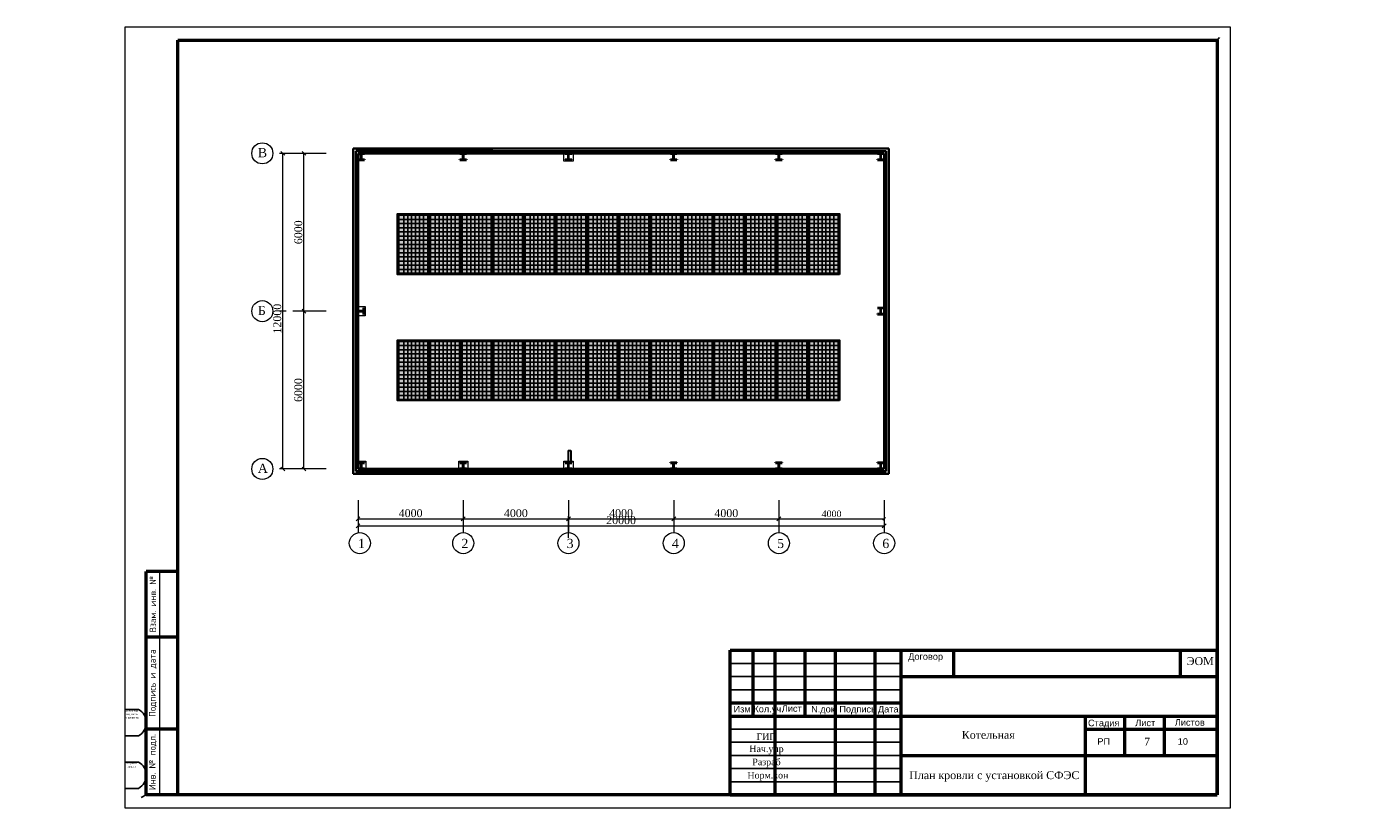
# Model space of a CAD drawing. Header units: millimetres. Extents: x 196 to 2027204, y -221452 to 153872.
# Tile 377 of 381: x 1283656 to 1334825, y -221320 to -191620. Entities that reach past the tile are written whole.
import ezdxf

# ---------------------------------------------------------------- set-up
doc = ezdxf.new("R2010")
doc.units = ezdxf.units.MM
doc.linetypes.add('CENTERX2', pattern=[20.32, 12.7, -2.54, 2.54, -2.54])
doc.layers.get('Defpoints').update_dxf_attribs({"lineweight": 18})
for name, color, linetype in [('(007) Здания', 7, 'Continuous'), ('_SHTAMP', 7, 'Continuous'), ('line', 7, 'Continuous'), ('Text', 7, 'Continuous'), ('гп', 7, 'Continuous')]:
    doc.layers.add(name, color=color, linetype=linetype)
for name, color, linetype, lineweight in [('.', 7, 'Continuous', 15), ('0_Текст', 175, 'Continuous', 20), ('text1', 7, 'Continuous', 15), ('Стена', 7, 'Continuous', 50), ('ТМ-размеры', 25, 'Continuous', 20), ('Эл.линии силового оборудования', 1, 'Continuous', 50), ('Эл.линия силовых сетей', 1, 'Continuous', 50), ('электрика', 1, 'Continuous', 140)]:
    doc.layers.add(name, color=color, linetype=linetype, lineweight=lineweight)
doc.layers.add('CS_UNPLOTTED', color=171, linetype='Continuous', plot=False)
doc.layers.add('OSI', color=7, linetype='CENTERX2', lineweight=9, true_color=0xb5b5b5)
doc.styles.add('ISO_1.0', font='isocpeur.ttf')
doc.styles.get("Standard").update_dxf_attribs({"font": 'arial.ttf'})
doc.styles.add('Times New Roman', font='times.ttf')
doc.dimstyles.new('Миржалол100', dxfattribs={"dimtxt": 300, "dimasz": 150, "dimexe": 100, "dimexo": 100, "dimgap": 63, "dimtad": 1, "dimdec": 0, "dimtxsty": 'Times New Roman', "dimblk": 'OBLIQUE', "dimcen": 100, "dimclrd": 256, "dimclre": 256, "dimclrt": 256, "dimadec": 0, "dimazin": 0, "dimtfac": 1, "dimtdec": 0, "dimtmove": 1, "dimatfit": 3, "dimfxl": 800, "dimlwd": 13, "dimlwe": 13, "dimarcsym": 0})
doc.dimstyles.new('Миржалол100  200', dxfattribs={"dimtxt": 250, "dimasz": 100, "dimexe": 100, "dimexo": 100, "dimgap": 63, "dimtad": 1, "dimdec": 0, "dimtxsty": 'Times New Roman', "dimblk": 'OBLIQUE', "dimcen": 100, "dimclrd": 256, "dimclre": 256, "dimclrt": 256, "dimadec": 0, "dimazin": 0, "dimtfac": 1, "dimtdec": 0, "dimtmove": 1, "dimatfit": 3, "dimfxl": 800, "dimfxlon": 1, "dimlwd": 13, "dimlwe": 13, "dimarcsym": 0})

# ---------------------------------------------------------------- blocks, each defined once
blk = doc.blocks.new('_Oblique')
at = {"color": 0, "linetype": 'ByBlock', "lineweight": -2}
blk.add_line((-0.5, -0.5), (0.5, 0.5), dxfattribs=at)
blk = doc.blocks.new('*D93')
at = {"layer": 'Defpoints', "color": 0, "lineweight": 50, "ltscale": 10, "transparency": 16777216}
for p in [(1296241, -209889), (1300241, -209889), (1300241, -210324)]:
    blk.add_point(p, dxfattribs=at)
at = {"layer": 'line', "linetype": 'Continuous', "lineweight": 13, "ltscale": 10, "transparency": 16777216}
for p, q in [((1296241, -209989), (1296241, -210424)), ((1300241, -209989), (1300241, -210424)), ((1296241, -210324), (1300241, -210324))]:
    blk.add_line(p, q, dxfattribs=at)
at = {"layer": 'line', "lineweight": 13, "ltscale": 10, "transparency": 16777216, "xscale": 150, "yscale": 150, "zscale": 150, "rotation": 180}
blk.add_blockref('_Oblique', (1296241, -210324), dxfattribs=at)
at = {"layer": 'line', "lineweight": 13, "ltscale": 10, "transparency": 16777216, "xscale": 150, "yscale": 150, "zscale": 150}
blk.add_blockref('_Oblique', (1300241, -210324), dxfattribs=at)
at = {"layer": 'line', "lineweight": 35, "ltscale": 10, "transparency": 16777216, "insert": (1298241, -210108), "char_height": 300, "attachment_point": 5, "style": 'Times New Roman'}
blk.add_mtext('4000', dxfattribs=at)
blk = doc.blocks.new('*D94')
at = {"layer": 'Defpoints', "color": 0, "lineweight": 50, "ltscale": 10, "transparency": 16777216}
for p in [(1300241, -209889), (1304241, -209889), (1304241, -210324)]:
    blk.add_point(p, dxfattribs=at)
at = {"layer": 'line', "linetype": 'Continuous', "lineweight": 13, "ltscale": 10, "transparency": 16777216}
for p, q in [((1300241, -209989), (1300241, -210424)), ((1304241, -209989), (1304241, -210424)), ((1300241, -210324), (1304241, -210324))]:
    blk.add_line(p, q, dxfattribs=at)
at = {"layer": 'line', "lineweight": 13, "ltscale": 10, "transparency": 16777216, "xscale": 150, "yscale": 150, "zscale": 150, "rotation": 180}
blk.add_blockref('_Oblique', (1300241, -210324), dxfattribs=at)
at = {"layer": 'line', "lineweight": 13, "ltscale": 10, "transparency": 16777216, "xscale": 150, "yscale": 150, "zscale": 150}
blk.add_blockref('_Oblique', (1304241, -210324), dxfattribs=at)
at = {"layer": 'line', "lineweight": 35, "ltscale": 10, "transparency": 16777216, "insert": (1302241, -210108), "char_height": 300, "attachment_point": 5, "style": 'Times New Roman'}
blk.add_mtext('4000', dxfattribs=at)
blk = doc.blocks.new('*D95')
at = {"layer": 'Defpoints', "color": 0, "lineweight": 50, "ltscale": 10, "transparency": 16777216}
for p in [(1308241, -209889), (1312241, -209889), (1312241, -210324)]:
    blk.add_point(p, dxfattribs=at)
at = {"layer": 'line', "linetype": 'Continuous', "lineweight": 13, "ltscale": 10, "transparency": 16777216}
for p, q in [((1308241, -209989), (1308241, -210424)), ((1312241, -209989), (1312241, -210424)), ((1308241, -210324), (1312241, -210324))]:
    blk.add_line(p, q, dxfattribs=at)
at = {"layer": 'line', "lineweight": 13, "ltscale": 10, "transparency": 16777216, "xscale": 150, "yscale": 150, "zscale": 150, "rotation": 180}
blk.add_blockref('_Oblique', (1308241, -210324), dxfattribs=at)
at = {"layer": 'line', "lineweight": 13, "ltscale": 10, "transparency": 16777216, "xscale": 150, "yscale": 150, "zscale": 150}
blk.add_blockref('_Oblique', (1312241, -210324), dxfattribs=at)
at = {"layer": 'line', "lineweight": 35, "ltscale": 10, "transparency": 16777216, "insert": (1310241, -210108), "char_height": 300, "attachment_point": 5, "style": 'Times New Roman'}
blk.add_mtext('4000', dxfattribs=at)
blk = doc.blocks.new('*D96')
at = {"layer": 'Defpoints', "color": 0, "lineweight": 50, "ltscale": 10, "transparency": 16777216}
for p in [(1316241, -209524), (1312241, -209889), (1316241, -210324)]:
    blk.add_point(p, dxfattribs=at)
at = {"layer": 'line', "lineweight": 13, "ltscale": 10, "transparency": 16777216}
for p, q in [((1316241, -209624), (1316241, -210424)), ((1312241, -209989), (1312241, -210424)), ((1312241, -210324), (1316241, -210324))]:
    blk.add_line(p, q, dxfattribs=at)
at = {"layer": 'line', "lineweight": 13, "ltscale": 10, "transparency": 16777216, "xscale": 100, "yscale": 100, "zscale": 100, "rotation": 180}
blk.add_blockref('_Oblique', (1312241, -210324), dxfattribs=at)
at = {"layer": 'line', "lineweight": 13, "ltscale": 10, "transparency": 16777216, "xscale": 100, "yscale": 100, "zscale": 100}
blk.add_blockref('_Oblique', (1316241, -210324), dxfattribs=at)
at = {"layer": 'line', "lineweight": 35, "ltscale": 10, "transparency": 16777216, "insert": (1314241, -210133), "char_height": 250, "attachment_point": 5, "style": 'Times New Roman'}
blk.add_mtext('4000', dxfattribs=at)
blk = doc.blocks.new('*D97')
at = {"layer": 'Defpoints', "color": 0, "lineweight": 50, "ltscale": 10, "transparency": 16777216}
for p in [(1296241, -209790), (1316241, -209790), (1316241, -210590)]:
    blk.add_point(p, dxfattribs=at)
at = {"layer": 'line', "linetype": 'Continuous', "lineweight": 13, "ltscale": 10, "transparency": 16777216}
for p, q in [((1296241, -209890), (1296241, -210690)), ((1316241, -209890), (1316241, -210690)), ((1296241, -210590), (1316241, -210590))]:
    blk.add_line(p, q, dxfattribs=at)
at = {"layer": 'line', "lineweight": 13, "ltscale": 10, "transparency": 16777216, "xscale": 150, "yscale": 150, "zscale": 150, "rotation": 180}
blk.add_blockref('_Oblique', (1296241, -210590), dxfattribs=at)
at = {"layer": 'line', "lineweight": 13, "ltscale": 10, "transparency": 16777216, "xscale": 150, "yscale": 150, "zscale": 150}
blk.add_blockref('_Oblique', (1316241, -210590), dxfattribs=at)
at = {"layer": 'line', "lineweight": 35, "ltscale": 10, "transparency": 16777216, "insert": (1306241, -210375), "char_height": 300, "attachment_point": 5, "style": 'Times New Roman'}
blk.add_mtext('20000', dxfattribs=at)
blk = doc.blocks.new('*D98')
at = {"layer": 'Defpoints', "color": 0, "lineweight": 50, "ltscale": 10, "transparency": 16777216}
for p in [(1293388, -196427), (1294908, -196427), (1295082, -208427)]:
    blk.add_point(p, dxfattribs=at)
at = {"layer": 'line', "linetype": 'Continuous', "lineweight": 13, "ltscale": 10, "transparency": 16777216}
for p, q in [((1294808, -196427), (1293288, -196427)), ((1293388, -208427), (1293388, -196427)), ((1294982, -208427), (1293288, -208427))]:
    blk.add_line(p, q, dxfattribs=at)
at = {"layer": 'line', "lineweight": 13, "ltscale": 10, "transparency": 16777216, "xscale": 150, "yscale": 150, "zscale": 150}
for p, rotation in [((1293388, -196427), 90), ((1293388, -208427), 270)]:
    blk.add_blockref('_Oblique', p, dxfattribs=dict(at, rotation=rotation))
at = {"layer": 'line', "lineweight": 35, "ltscale": 10, "transparency": 16777216, "insert": (1293173, -202712), "char_height": 300, "attachment_point": 5, "rotation": 90, "style": 'Times New Roman'}
blk.add_mtext('12000', dxfattribs=at)
blk = doc.blocks.new('*D99')
at = {"layer": 'Defpoints', "color": 0, "lineweight": 50, "ltscale": 10, "transparency": 16777216}
for p in [(1294188, -202427), (1294988, -202427), (1294988, -208427)]:
    blk.add_point(p, dxfattribs=at)
at = {"layer": 'line', "linetype": 'Continuous', "lineweight": 13, "ltscale": 10, "transparency": 16777216}
for p, q in [((1294888, -202427), (1294088, -202427)), ((1294188, -208427), (1294188, -202427)), ((1294888, -208427), (1294088, -208427))]:
    blk.add_line(p, q, dxfattribs=at)
at = {"layer": 'line', "lineweight": 13, "ltscale": 10, "transparency": 16777216, "xscale": 150, "yscale": 150, "zscale": 150}
for p, rotation in [((1294188, -202427), 90), ((1294188, -208427), 270)]:
    blk.add_blockref('_Oblique', p, dxfattribs=dict(at, rotation=rotation))
at = {"layer": 'line', "lineweight": 60, "ltscale": 10, "transparency": 16777216, "insert": (1293973, -205427), "char_height": 300, "attachment_point": 5, "rotation": 90, "style": 'Times New Roman'}
blk.add_mtext('6000', dxfattribs=at)
blk = doc.blocks.new('*D100')
at = {"layer": 'Defpoints', "color": 0, "lineweight": 50, "ltscale": 10, "transparency": 16777216}
for p in [(1294188, -196427), (1294736, -196427), (1295008, -202427)]:
    blk.add_point(p, dxfattribs=at)
at = {"layer": 'line', "linetype": 'Continuous', "lineweight": 13, "ltscale": 10, "transparency": 16777216}
for p, q in [((1294636, -196427), (1294088, -196427)), ((1294188, -202427), (1294188, -196427)), ((1294908, -202427), (1294088, -202427))]:
    blk.add_line(p, q, dxfattribs=at)
at = {"layer": 'line', "lineweight": 13, "ltscale": 10, "transparency": 16777216, "xscale": 150, "yscale": 150, "zscale": 150}
for p, rotation in [((1294188, -196427), 90), ((1294188, -202427), 270)]:
    blk.add_blockref('_Oblique', p, dxfattribs=dict(at, rotation=rotation))
at = {"layer": 'line', "lineweight": 60, "ltscale": 10, "transparency": 16777216, "insert": (1293973, -199427), "char_height": 300, "attachment_point": 5, "rotation": 90, "style": 'Times New Roman'}
blk.add_mtext('6000', dxfattribs=at)
blk = doc.blocks.new('*D101')
at = {"layer": 'Defpoints', "color": 0, "lineweight": 50, "ltscale": 10, "transparency": 16777216}
for p in [(1308241, -210120), (1308241, -210324), (1304241, -211141)]:
    blk.add_point(p, dxfattribs=at)
at = {"layer": 'line', "linetype": 'Continuous', "lineweight": 13, "ltscale": 10, "transparency": 16777216}
for p, q in [((1304241, -211041), (1304241, -210224)), ((1308241, -210220), (1308241, -210424)), ((1304241, -210324), (1308241, -210324))]:
    blk.add_line(p, q, dxfattribs=at)
at = {"layer": 'line', "lineweight": 13, "ltscale": 10, "transparency": 16777216, "xscale": 150, "yscale": 150, "zscale": 150, "rotation": 180}
blk.add_blockref('_Oblique', (1304241, -210324), dxfattribs=at)
at = {"layer": 'line', "lineweight": 13, "ltscale": 10, "transparency": 16777216, "xscale": 150, "yscale": 150, "zscale": 150}
blk.add_blockref('_Oblique', (1308241, -210324), dxfattribs=at)
at = {"layer": 'line', "lineweight": 60, "ltscale": 10, "transparency": 16777216, "insert": (1306241, -210108), "char_height": 300, "attachment_point": 5, "style": 'Times New Roman'}
blk.add_mtext('4000', dxfattribs=at)
blk = doc.blocks.new('*U21')
at = {"lineweight": 9}
for p, q in [((-20, -5), (-20, 292)), ((-20, 292), (400, 292)), ((400, 292), (400, -5)), ((400, -5), (-20, -5))]:
    blk.add_line(p, q, dxfattribs=at)
at = {"lineweight": 50}
for p, q in [((0, 0), (0, 287)), ((0, 287), (395, 287)), ((395, 287), (395, 0)), ((0, 85), (-12, 85)), ((-12, 0), (-12, 85)), ((0, 60), (-12, 60)), ((0, 25), (-12, 25)), ((0, 0), (-12, 0)), ((395, 0), (0, 0))]:
    blk.add_line(p, q, dxfattribs=at)
at = {"lineweight": 20}
blk.add_line((-7, 85), (-7, 0), dxfattribs=at)
at = {"layer": 'CS_UNPLOTTED'}
for p, q in [((396, 288), (395, 287)), ((-20, 32.5), (-15, 32.5)), ((-20, 22.5), (-15, 22.5)), ((-20, 12.5), (-15, 12.5)), ((-20, 2.5), (-15, 2.5)), ((-12, 0), (-14, -1))]:
    blk.add_line(p, q, dxfattribs=at)
for centre in [(-17.66, 27.5), (-17.66, 7.5)]:
    blk.add_arc(centre, 5.67, 298.0574, 61.9426, dxfattribs=at)
at = {"layer": '0_Текст', "char_height": 2.5, "attachment_point": 5, "rotation": 90, "style": 'ISO_1.0'}
for s, insert, width in [('Взам. инв. №', (-9.5, 72.5), 25), ('Подпись и дата', (-9.5, 42.5), 35), ('Инв. № подл.', (-9.5, 12.5), 25)]:
    blk.add_mtext(s, dxfattribs=dict(at, insert=insert, width=width))
at = {"layer": 'CS_UNPLOTTED', "char_height": 0.8, "width": 5, "attachment_point": 2, "style": 'ISO_1.0'}
for s, insert in [('Основная надпись \\Pи штампы', (-17.5, 32.5)), ('Формат листа', (-17.5, 12.5))]:
    blk.add_mtext(s, dxfattribs=dict(at, insert=insert))
blk = doc.blocks.new('A$C405C2AB5')
at = {"layer": 'line', "color": 7}
for p, q in [((0, 5500), (6500, 5500)), ((0, 5000), (6500, 5000)), ((0, 4500), (6500, 4500)), ((0, 3000), (6500, 3000)), ((0, 2500), (6500, 2500)), ((0, 2000), (6500, 2000)), ((0, 1500), (6500, 1500)), ((0, 1000), (6500, 1000))]:
    blk.add_line(p, q, dxfattribs=at)
at = {"layer": 'Стена'}
for p, q in [((0, 500), (0, 6000)), ((0, 6000), (18500, 6000)), ((1700, 500), (1700, 6000)), ((4000, 500), (4000, 6000)), ((5500, 500), (5500, 6000)), ((6500, 500), (6500, 6000)), ((8500, 5000), (8500, 6000)), ((18500, 500), (18500, 6000)), ((0, 4000), (6500, 4000)), ((0, 3500), (6500, 3500)), ((13500, 3000), (18500, 3000)), ((0, 500), (18500, 500))]:
    blk.add_line(p, q, dxfattribs=at)
for points in [[(850, 6000), (850, 3500)], [(2850, 3500), (2850, 6000)], [(17096, 6000), (17096, 5000)], [(6500, 5000), (18500, 5000)], [(6500, 3500), (18500, 3500)], [(13500, 500), (13500, 3500)], [(15000, 2000), (15000, 3500)], [(16500, 2000), (16500, 3500)], [(6500, 2000), (18500, 2000)]]:
    blk.add_lwpolyline(points, dxfattribs=at)
at = {"layer": '_SHTAMP', "char_height": 250, "width": 2642.78, "attachment_point": 5, "style": 'Times New Roman'}
for s, insert in [('ГИП', (1375, 2712)), ('Нач.упр', (1375, 2212)), ('Разраб', (1375, 1712)), ('Норм.кон', (1428, 1210))]:
    blk.add_mtext(s, dxfattribs=dict(at, insert=insert))
at = {"layer": 'Text', "color": 7, "lineweight": 50, "ltscale": 10, "insert": (17346, 5738), "char_height": 300, "width": 766.68, "attachment_point": 1, "style": 'Times New Roman'}
blk.add_mtext('ЭОМ', dxfattribs=at)
at = {"layer": 'Text', "color": 7, "insert": (9805, 2934), "char_height": 300, "width": 6069.06, "attachment_point": 2, "line_spacing_factor": 0.8, "style": 'Times New Roman'}
blk.add_mtext('Котельная', dxfattribs=at)
at = {"layer": 'text1'}
for s, p in [('Договор', (6760, 5637)), ('Изм.', (120, 3637)), ('Кол.уч.', (878, 3641)), ('Лист', (1955, 3660)), ('N.док', (3070, 3636)), ('Подпись', (4143, 3636)), ('Дата', (5610, 3636)), ('Стадия', (13596, 3112)), ('Лист', (15392, 3116)), ('Листов', (16896, 3132)), ('РП', (13950, 2408)), ('10', (17007, 2408))]:
    blk.add_text(s, height=250, dxfattribs=at).set_placement(p)
blk = doc.blocks.new('hfg')
at = {"layer": '.'}
h = blk.add_hatch(color=140, dxfattribs=at)
h.dxf.hatch_style = 1
h.set_gradient(color1=(55, 186, 251), color2=(255, 255, 245), rotation=90, tint=1)
h.paths.add_polyline_path([(3674548, -542148), (3675648, -542148), (3675648, -544348), (3674548, -544348)])
at = {"layer": 'line', "color": 5, "lineweight": 25}
for p, q in [((3674548, -542288), (3675648, -542288)), ((3674717, -544348), (3674717, -542148)), ((3674867, -544348), (3674867, -542148)), ((3675017, -544348), (3675017, -542148)), ((3675167, -544348), (3675167, -542148)), ((3675317, -544348), (3675317, -542148)), ((3675467, -544348), (3675467, -542148)), ((3674548, -542446), (3675648, -542446)), ((3674548, -542605), (3675648, -542605)), ((3674548, -542763), (3675648, -542763)), ((3674548, -542922), (3675648, -542922)), ((3674548, -543080), (3675648, -543080)), ((3674548, -543239), (3675648, -543239)), ((3674548, -543397), (3675648, -543397)), ((3674548, -543556), (3675648, -543556)), ((3674548, -543714), (3675648, -543714)), ((3674548, -543873), (3675648, -543873)), ((3674548, -544031), (3675648, -544031)), ((3674548, -544190), (3675648, -544190))]:
    blk.add_line(p, q, dxfattribs=at)
at = {"layer": 'line', "lineweight": 30}
blk.add_lwpolyline([(3674498, -542098), (3675698, -542098), (3675698, -544398), (3674498, -544398)], close=True, dxfattribs=at)
at = {"layer": 'line', "lineweight": 25}
blk.add_lwpolyline([(3674548, -542148), (3675648, -542148), (3675648, -544348), (3674548, -544348)], close=True, dxfattribs=at)

msp = doc.modelspace()

# ---------------------------------------------------------------- linework, layer by layer
at = {"color": 0, "linetype": 'Continuous', "lineweight": 0, "ltscale": 0.01, "elevation": -0.2}
msp.add_lwpolyline([(1304065.8, -196426.6), (1304415.8, -196426.6), (1304419.8, -196724.6), (1304069.8, -196724.6), (1304065.8, -196426.6)], dxfattribs=at)
at = {"layer": 'line', "color": 0, "lineweight": 35, "ltscale": 10}
for p, q in [((1301360.4, -196246.6, -0.2), (1296060.8, -196246.6, -0.2)), ((1301360.4, -196326.6, -0.2), (1296160.8, -196326.6, -0.2)), ((1301360.4, -196346.6, -0.2), (1296160.8, -196346.6, -0.2)), ((1301360.4, -196346.6, -0.2), (1296160.8, -196346.6, -0.2)), ((1296240.9, -196426.6, -0.2), (1301360.4, -196426.6, -0.2)), ((1299343.1, -196346.6, -0.2), (1316320.9, -196346.6, -0.2)), ((1300240.8, -196246.8, -0.2), (1316420.9, -196246.8, -0.2)), ((1316240.9, -196426.6, -0.2), (1300365.3, -196426.6, -0.2)), ((1302360.3, -196346.8, -0.2), (1316320.9, -196346.8, -0.2))]:
    msp.add_line(p, q, dxfattribs=at)
at = {"layer": 'line', "color": 0, "lineweight": 13, "ltscale": 10}
msp.add_line((1296239.9, -197146.6, -0.2), (1296239.9, -196436.5, -0.2), dxfattribs=at)
at = {"layer": 'line', "color": 0, "lineweight": 40, "ltscale": 10}
for p, q in [((1296240.8, -196426.6, -0.2), (1296489.8, -196426.6, -0.2)), ((1296240.8, -196438.6, -0.2), (1296240.8, -196426.6, -0.2)), ((1296240.8, -196438.6, -0.2), (1296361.3, -196438.6, -0.2)), ((1296361.3, -196660.6, -0.2), (1296361.3, -196438.6, -0.2)), ((1296369.3, -196438.6, -0.2), (1296489.8, -196438.6, -0.2)), ((1296369.3, -196660.6, -0.2), (1296369.3, -196438.6, -0.2)), ((1296489.8, -196438.6, -0.2), (1296489.8, -196426.6, -0.2)), ((1300116.3, -196426.6, -0.2), (1300365.3, -196426.6, -0.2)), ((1300116.3, -196438.6, -0.2), (1300116.3, -196426.6, -0.2)), ((1300116.3, -196438.6, -0.2), (1300236.8, -196438.6, -0.2)), ((1300236.8, -196660.6, -0.2), (1300236.8, -196438.6, -0.2)), ((1300244.8, -196438.6, -0.2), (1300365.3, -196438.6, -0.2)), ((1300244.8, -196660.6, -0.2), (1300244.8, -196438.6, -0.2)), ((1300365.3, -196438.6, -0.2), (1300365.3, -196426.6, -0.2)), ((1304116.3, -196426.6, -0.2), (1304365.3, -196426.6, -0.2)), ((1304116.3, -196438.6, -0.2), (1304116.3, -196426.6, -0.2)), ((1304116.3, -196438.6, -0.2), (1304236.8, -196438.6, -0.2)), ((1304236.8, -196660.6, -0.2), (1304236.8, -196438.6, -0.2)), ((1304244.8, -196438.6, -0.2), (1304365.3, -196438.6, -0.2)), ((1304244.8, -196660.6, -0.2), (1304244.8, -196438.6, -0.2)), ((1304365.3, -196438.6, -0.2), (1304365.3, -196426.6, -0.2)), ((1308116.5, -196426.6, -0.2), (1308365.5, -196426.6, -0.2)), ((1308116.5, -196438.6, -0.2), (1308116.5, -196426.6, -0.2)), ((1308116.5, -196438.6, -0.2), (1308237, -196438.6, -0.2)), ((1308237, -196660.6, -0.2), (1308237, -196438.6, -0.2)), ((1308245, -196438.6, -0.2), (1308365.5, -196438.6, -0.2)), ((1308245, -196660.6, -0.2), (1308245, -196438.6, -0.2)), ((1308365.5, -196438.6, -0.2), (1308365.5, -196426.6, -0.2)), ((1312116.5, -196426.6, -0.2), (1312365.5, -196426.6, -0.2)), ((1312116.5, -196438.6, -0.2), (1312116.5, -196426.6, -0.2)), ((1312116.5, -196438.6, -0.2), (1312237, -196438.6, -0.2)), ((1312237, -196660.6, -0.2), (1312237, -196438.6, -0.2)), ((1312245, -196438.6, -0.2), (1312365.5, -196438.6, -0.2)), ((1312245, -196660.6, -0.2), (1312245, -196438.6, -0.2)), ((1312365.5, -196438.6, -0.2), (1312365.5, -196426.6, -0.2)), ((1315991.9, -196426.6, -0.2), (1316240.9, -196426.6, -0.2)), ((1315991.9, -196438.6, -0.2), (1315991.9, -196426.6, -0.2)), ((1315991.9, -196438.6, -0.2), (1316112.4, -196438.6, -0.2)), ((1316112.4, -196660.6, -0.2), (1316112.4, -196438.6, -0.2)), ((1316120.4, -196438.6, -0.2), (1316240.9, -196438.6, -0.2)), ((1316120.4, -196660.6, -0.2), (1316120.4, -196438.6, -0.2)), ((1316240.9, -196438.6, -0.2), (1316240.9, -196426.6, -0.2)), ((1296240.8, -196660.6, -0.2), (1296361.3, -196660.6, -0.2)), ((1296240.8, -196672.6, -0.2), (1296240.8, -196660.6, -0.2)), ((1296240.8, -196672.6, -0.2), (1296489.8, -196672.6, -0.2)), ((1296369.3, -196660.6, -0.2), (1296489.8, -196660.6, -0.2)), ((1296489.8, -196660.6, -0.2), (1296489.8, -196672.6, -0.2)), ((1300116.3, -196660.6, -0.2), (1300236.8, -196660.6, -0.2)), ((1300116.3, -196672.6, -0.2), (1300116.3, -196660.6, -0.2)), ((1300116.3, -196672.6, -0.2), (1300365.3, -196672.6, -0.2)), ((1300244.8, -196660.6, -0.2), (1300365.3, -196660.6, -0.2)), ((1300365.3, -196660.6, -0.2), (1300365.3, -196672.6, -0.2)), ((1304116.3, -196660.6, -0.2), (1304236.8, -196660.6, -0.2)), ((1304116.3, -196672.6, -0.2), (1304116.3, -196660.6, -0.2)), ((1304116.3, -196672.6, -0.2), (1304365.3, -196672.6, -0.2)), ((1304244.8, -196660.6, -0.2), (1304365.3, -196660.6, -0.2)), ((1304365.3, -196660.6, -0.2), (1304365.3, -196672.6, -0.2)), ((1308116.5, -196660.6, -0.2), (1308237, -196660.6, -0.2)), ((1308116.5, -196672.6, -0.2), (1308116.5, -196660.6, -0.2)), ((1308116.5, -196672.6, -0.2), (1308365.5, -196672.6, -0.2)), ((1308245, -196660.6, -0.2), (1308365.5, -196660.6, -0.2)), ((1308365.5, -196660.6, -0.2), (1308365.5, -196672.6, -0.2)), ((1312116.5, -196660.6, -0.2), (1312237, -196660.6, -0.2)), ((1312116.5, -196672.6, -0.2), (1312116.5, -196660.6, -0.2)), ((1312116.5, -196672.6, -0.2), (1312365.5, -196672.6, -0.2)), ((1312245, -196660.6, -0.2), (1312365.5, -196660.6, -0.2)), ((1312365.5, -196660.6, -0.2), (1312365.5, -196672.6, -0.2)), ((1315991.9, -196660.6, -0.2), (1316112.4, -196660.6, -0.2)), ((1315991.9, -196672.6, -0.2), (1315991.9, -196660.6, -0.2)), ((1315991.9, -196672.6, -0.2), (1316240.9, -196672.6, -0.2)), ((1316120.4, -196660.6, -0.2), (1316240.9, -196660.6, -0.2)), ((1316240.9, -196660.6, -0.2), (1316240.9, -196672.6, -0.2)), ((1296240.7, -202306.1, -0.2), (1296228.7, -202306.1, -0.2)), ((1296240.7, -202426.6, -0.2), (1296240.7, -202306.1, -0.2)), ((1296462.7, -202426.6, -0.2), (1296240.7, -202426.6, -0.2)), ((1296462.7, -202434.6, -0.2), (1296240.7, -202434.6, -0.2)), ((1296462.7, -202426.6, -0.2), (1296462.7, -202306.1, -0.2)), ((1296462.7, -202306.1, -0.2), (1296474.7, -202306.1, -0.2)), ((1315991, -202294, -0.2), (1316240, -202294, -0.2)), ((1315991, -202306, -0.2), (1315991, -202294, -0.2)), ((1315991, -202306, -0.2), (1316111.5, -202306, -0.2)), ((1316119.5, -202306, -0.2), (1316240, -202306, -0.2)), ((1316240, -202306, -0.2), (1316240, -202294, -0.2))]:
    msp.add_line(p, q, dxfattribs=at)
at = {"layer": 'OSI', "color": 0, "ltscale": 100}
for p, q in [((1295028.8, -196426.6, -0.2), (1293004.6, -196426.6, -0.2)), ((1295028.8, -202426.6, -0.2), (1293004.6, -202426.6, -0.2))]:
    msp.add_line(p, q, dxfattribs=at)
at = {"layer": 'OSI', "color": 0, "linetype": 'ByBlock', "ltscale": 50}
for centre in [(1292604.6, -196426.6, -0.2), (1296310.8, -211246.8, -0.2), (1300240.8, -211246.8, -0.2), (1304240.8, -211246.8, -0.2), (1308241, -211246.8, -0.2), (1312241, -211246.8, -0.2), (1316240.9, -211246.8, -0.2)]:
    msp.add_circle(centre, 400, dxfattribs=at)

# ---------------------------------------------------------------- block references
at = {"layer": 'line', "color": 0, "lineweight": 13, "ltscale": 10, "xscale": 100, "yscale": 100, "zscale": 100, "rotation": 180}
msp.add_blockref('_Oblique', (1296239.9, -196536.5, -0.2), dxfattribs=at)
at = {"layer": 'line', "color": 8, "true_color": 0x737373, "rotation": 180}
for p in [(4973446.4, -743127.4), (4974646.4, -743127.4), (4975846.3, -743127.4), (4977046.3, -743127.4), (4978246.2, -743127.4), (4979446.2, -743127.4), (4980646.1, -743127.4), (4981846.1, -743127.4), (4983046, -743127.4), (4984246, -743127.4), (4985445.9, -743127.4), (4986645.9, -743127.4), (4987845.8, -743127.4), (4989045.8, -743127.4)]:
    msp.add_blockref('hfg', p, dxfattribs=at)
at = {"layer": 'line', "color": 177, "ltscale": 5, "true_color": 0x293189}
msp.add_blockref('A$C405C2AB5', (1310393.6, -221319.5), dxfattribs=at)

# ---------------------------------------------------------------- texts
at = {"color": 7, "ltscale": 2, "char_height": 300, "width": 7030.234, "attachment_point": 4, "style": 'Times New Roman'}
for s, insert in [('\\pi1308.48403;Схема принципиальная \\P\\pi661.98079;электрическая питающей сети \\P\\pi1971.31749;ВРУ-Котельный', (1065416.8, -220057.4)), ('\\pi1313.89139;План с сетями силовых \\P\\pi1443.45159;магистральных линии', (1115151.9, -220057.4)), ('\\pi373.76882;План с сетями электроосвещение\\P\\pi2558.55613;1-го этажа', (1163623.9, -220117.3)), ('\\pi942.73061;План контура заземление и \\P\\pi2189.88273;молниеотвода', (1216636.9, -220117.3)), ('\\pi373.76882;План с сетями электроосвещение\\P\\pi2537.3593;2-го этажа', (1265212.1, -220117.3)), ('\\pi365.44149;План кровли с установкой СФЭС', (1316828.3, -220117.3))]:
    msp.add_mtext(s, dxfattribs=dict(at, insert=insert))
at = {"layer": 'OSI', "color": 0, "linetype": 'ByBlock', "ltscale": 50, "char_height": 350, "attachment_point": 1, "style": 'Times New Roman'}
for s, insert in [('В', (1292432.8, -196225.6, -0.2)), ('1', (1296240.6, -211083, -0.2)), ('2', (1300170.6, -211083, -0.2)), ('3', (1304170.6, -211083, -0.2)), ('4', (1308170.8, -211083, -0.2)), ('5', (1312170.8, -211083, -0.2)), ('6', (1316170.7, -211083, -0.2))]:
    msp.add_mtext_dynamic_manual_height_columns(s, width=281.712, gutter_width=12.5, heights=[0], dxfattribs=dict(at, insert=insert))
at = {"layer": 'гп', "color": 7, "lineweight": 70, "insert": (1326121.4, -218642.8), "char_height": 300, "width": 455.046, "attachment_point": 1, "style": 'Times New Roman'}
msp.add_mtext('7', dxfattribs=at)
at = {"layer": 'Эл.линии силового оборудования', "color": 1, "lineweight": 50, "ltscale": 200, "insert": (1247261, -193534.6, -0.1), "char_height": 300, "attachment_point": 1, "style": 'Times New Roman', "bg_fill": 3, "box_fill_scale": 1, "bg_fill_color": 256, "bg_fill_transparency": 0}
msp.add_mtext_dynamic_manual_height_columns('\\pi40.37366;{\\L\\C0;2ДП0-18W-IP54\\P\\pi1303.6397;\\l3,5}', width=3113.84, gutter_width=1250, heights=[0], dxfattribs=at)
at = {"layer": 'Эл.линия силовых сетей', "color": 1, "lineweight": 20, "ltscale": 200, "char_height": 300, "attachment_point": 1, "rotation": 359.89766, "style": 'Times New Roman', "bg_fill": 3, "box_fill_scale": 1, "bg_fill_color": 256, "bg_fill_transparency": 0}
for s, width, insert in [('\\pi16.00321;{\\L\\C0;5ДСП-36Вт-IP54\\P\\pi1335.61388;\\l2,6}', 3198.337, (1141695.2, -202736.7, 0.4)), ('\\pi250.16679;{\\L\\C0;8High-Bay 100Вт-IP54\\P\\pi2073.41842;\\l4,2}', 4675.243, (1151240.2, -207096.5, 0.4))]:
    msp.add_mtext_dynamic_manual_height_columns(s, width=width, gutter_width=1250, heights=[0], dxfattribs=dict(at, insert=insert))
at = {"layer": 'электрика', "color": 0, "lineweight": 18, "insert": (1048383.2, -198876.6), "char_height": 300, "width": 2340.367, "attachment_point": 1, "style": 'Times New Roman'}
msp.add_mtext('\\pi49.56334;{\\LВА47-29-1Р}\\P\\pi817.19131;16А', dxfattribs=at)

# ---------------------------------------------------------------- dimensions: what is measured, and where the dimension line sits
at = {"layer": 'line', "color": 0, "lineweight": 35, "ltscale": 10}
for base, p1, p2, picture, middle in [((1300240.8, -210323.6, -0.2), (1296240.9, -209889.4, -0.2), (1300240.8, -209889.4, -0.2), '*D93', (1298240.8, -210108, -0.2)), ((1304240.8, -210323.6, -0.2), (1300240.8, -209889.4, -0.2), (1304240.8, -209889.4, -0.2), '*D94', (1302240.8, -210108, -0.2)), ((1312241, -210323.6, -0.2), (1308241, -209889.4, -0.2), (1312241, -209889.4, -0.2), '*D95', (1310241, -210108, -0.2))]:
    dim = msp.add_linear_dim(base=base, p1=p1, p2=p2, dimstyle='Миржалол100', override={"dimtxsty": 'Times New Roman'}, dxfattribs=at)
    dim.commit()
    dim.dimension.update_dxf_attribs({"geometry": picture, "text_midpoint": middle})
at = {"layer": 'line', "color": 0, "lineweight": 60, "ltscale": 10}
dim = msp.add_linear_dim(base=(1308241, -210323.6, -0.2), p1=(1304240.8, -211141.1, -0.2), p2=(1308241, -210120.2, -0.2), dimstyle='Миржалол100', override={"dimtxsty": 'Times New Roman'}, dxfattribs=at)
dim.commit()
dim.dimension.update_dxf_attribs({"geometry": '*D101', "text_midpoint": (1306240.9, -210108, -0.2)})

# ---------------------------------------------------------------- next in the draw order: linework, layer by layer
at = {"color": 0, "linetype": 'Continuous', "lineweight": 0, "ltscale": 0.01, "elevation": -0.2}
for points in [[(1296163.9, -202248.4), (1296513.9, -202248.4), (1296513.9, -202598.4), (1296163.9, -202598.4), (1296163.9, -202248.4)], [(1296186.4, -208128.6), (1296536.4, -208128.6), (1296536.4, -208478.6), (1296186.4, -208478.6), (1296186.4, -208128.6)], [(1300069.8, -208128.6), (1300419.8, -208128.6), (1300419.8, -208478.6), (1300069.8, -208478.6), (1300069.8, -208128.6)], [(1304069.8, -208128.6), (1304419.8, -208128.6), (1304419.8, -208478.6), (1304069.8, -208478.6), (1304069.8, -208128.6)]]:
    msp.add_lwpolyline(points, dxfattribs=at)
at = {"layer": 'line', "color": 0, "lineweight": 35, "ltscale": 10}
for p, q in [((1296060.8, -196246.6, -0.2), (1296060.8, -208606.6, -0.2)), ((1296160.8, -196346.6, -0.2), (1296160.8, -208506.6, -0.2)), ((1296160.8, -196346.6, -0.2), (1296160.8, -208506.6, -0.2)), ((1296240.9, -208426.6, -0.2), (1296240.9, -196426.6, -0.2)), ((1316240.9, -208180.6, -0.2), (1316240.9, -196426.6, -0.2)), ((1316320.9, -196346.6, -0.2), (1316320.9, -208506.6, -0.2)), ((1316320.9, -196346.8, -0.2), (1316320.9, -208506.6, -0.2)), ((1316420.9, -196246.8, -0.2), (1316420.9, -208606.6, -0.2)), ((1316240.9, -207846.6, -0.2), (1316240.9, -208426.6, -0.2)), ((1316320.9, -208506.6, -0.2), (1316320.9, -207846.6, -0.2)), ((1316320.9, -208506.6, -0.2), (1316320.9, -207886.9, -0.2)), ((1316420.9, -208606.6, -0.2), (1316420.9, -207846.6, -0.2)), ((1296060.8, -208606.6, -0.2), (1316420.9, -208606.6, -0.2)), ((1296160.8, -208506.6, -0.2), (1316320.9, -208506.6, -0.2)), ((1296160.8, -208506.6, -0.2), (1316320.9, -208506.6, -0.2)), ((1296160.8, -208526.6, -0.2), (1316320.9, -208526.6, -0.2)), ((1316240.9, -208426.6, -0.2), (1296240.9, -208426.6, -0.2))]:
    msp.add_line(p, q, dxfattribs=at)
at = {"layer": 'line', "color": 0, "lineweight": 40, "ltscale": 10}
for p, q in [((1296228.7, -202555.1, -0.2), (1296228.7, -202306.1, -0.2)), ((1296240.7, -202555.1, -0.2), (1296228.7, -202555.1, -0.2)), ((1296240.7, -202555.1, -0.2), (1296240.7, -202434.6, -0.2)), ((1296462.7, -202555.1, -0.2), (1296462.7, -202434.6, -0.2)), ((1296474.7, -202555.1, -0.2), (1296462.7, -202555.1, -0.2)), ((1296474.7, -202555.1, -0.2), (1296474.7, -202306.1, -0.2)), ((1315991, -202528, -0.2), (1316111.5, -202528, -0.2)), ((1315991, -202540, -0.2), (1315991, -202528, -0.2)), ((1315991, -202540, -0.2), (1316240, -202540, -0.2)), ((1316111.5, -202528, -0.2), (1316111.5, -202306, -0.2)), ((1316119.5, -202528, -0.2), (1316119.5, -202306, -0.2)), ((1316119.5, -202528, -0.2), (1316240, -202528, -0.2)), ((1316240, -202528, -0.2), (1316240, -202540, -0.2)), ((1296240.9, -208180.6, -0.2), (1296489.9, -208180.6, -0.2)), ((1296240.9, -208192.6, -0.2), (1296240.9, -208180.6, -0.2)), ((1296240.9, -208192.6, -0.2), (1296361.4, -208192.6, -0.2)), ((1296361.4, -208414.6, -0.2), (1296361.4, -208192.6, -0.2)), ((1296369.4, -208192.6, -0.2), (1296489.9, -208192.6, -0.2)), ((1296369.4, -208414.6, -0.2), (1296369.4, -208192.6, -0.2)), ((1296489.9, -208192.6, -0.2), (1296489.9, -208180.6, -0.2)), ((1300116.3, -208180.6, -0.2), (1300365.3, -208180.6, -0.2)), ((1300116.3, -208192.6, -0.2), (1300116.3, -208180.6, -0.2)), ((1300116.3, -208192.6, -0.2), (1300236.8, -208192.6, -0.2)), ((1300236.8, -208414.6, -0.2), (1300236.8, -208192.6, -0.2)), ((1300244.8, -208192.6, -0.2), (1300365.3, -208192.6, -0.2)), ((1300244.8, -208414.6, -0.2), (1300244.8, -208192.6, -0.2)), ((1300365.3, -208192.6, -0.2), (1300365.3, -208180.6, -0.2)), ((1304116.3, -208180.6, -0.2), (1304365.3, -208180.6, -0.2)), ((1304116.3, -208192.6, -0.2), (1304116.3, -208180.6, -0.2)), ((1304116.3, -208192.6, -0.2), (1304236.8, -208192.6, -0.2)), ((1304236.8, -208414.6, -0.2), (1304236.8, -208192.6, -0.2)), ((1304244.8, -208192.6, -0.2), (1304365.3, -208192.6, -0.2)), ((1304244.8, -208414.6, -0.2), (1304244.8, -208192.6, -0.2)), ((1304365.3, -208192.6, -0.2), (1304365.3, -208180.6, -0.2)), ((1308116.5, -208180.6, -0.2), (1308365.5, -208180.6, -0.2)), ((1308116.5, -208192.6, -0.2), (1308116.5, -208180.6, -0.2)), ((1308116.5, -208192.6, -0.2), (1308237, -208192.6, -0.2)), ((1308237, -208414.6, -0.2), (1308237, -208192.6, -0.2)), ((1308245, -208192.6, -0.2), (1308365.5, -208192.6, -0.2)), ((1308245, -208414.6, -0.2), (1308245, -208192.6, -0.2)), ((1308365.5, -208192.6, -0.2), (1308365.5, -208180.6, -0.2)), ((1312116.5, -208180.6, -0.2), (1312365.5, -208180.6, -0.2)), ((1312116.5, -208192.6, -0.2), (1312116.5, -208180.6, -0.2)), ((1312116.5, -208192.6, -0.2), (1312237, -208192.6, -0.2)), ((1312237, -208414.6, -0.2), (1312237, -208192.6, -0.2)), ((1312245, -208192.6, -0.2), (1312365.5, -208192.6, -0.2)), ((1312245, -208414.6, -0.2), (1312245, -208192.6, -0.2)), ((1312365.5, -208192.6, -0.2), (1312365.5, -208180.6, -0.2)), ((1315991.9, -208180.6, -0.2), (1316240.9, -208180.6, -0.2)), ((1315991.9, -208192.6, -0.2), (1315991.9, -208180.6, -0.2)), ((1315991.9, -208192.6, -0.2), (1316112.4, -208192.6, -0.2)), ((1316112.4, -208414.6, -0.2), (1316112.4, -208192.6, -0.2)), ((1316120.4, -208192.6, -0.2), (1316240.9, -208192.6, -0.2)), ((1316120.4, -208414.6, -0.2), (1316120.4, -208192.6, -0.2)), ((1316240.9, -208192.6, -0.2), (1316240.9, -208180.6, -0.2)), ((1296240.9, -208414.6, -0.2), (1296361.4, -208414.6, -0.2)), ((1296240.9, -208426.6, -0.2), (1296240.9, -208414.6, -0.2)), ((1296240.9, -208426.6, -0.2), (1296489.9, -208426.6, -0.2)), ((1296369.4, -208414.6, -0.2), (1296489.9, -208414.6, -0.2)), ((1296489.9, -208414.6, -0.2), (1296489.9, -208426.6, -0.2)), ((1300116.3, -208414.6, -0.2), (1300236.8, -208414.6, -0.2)), ((1300116.3, -208426.6, -0.2), (1300116.3, -208414.6, -0.2)), ((1300116.3, -208426.6, -0.2), (1300365.3, -208426.6, -0.2)), ((1300244.8, -208414.6, -0.2), (1300365.3, -208414.6, -0.2)), ((1300365.3, -208414.6, -0.2), (1300365.3, -208426.6, -0.2)), ((1304116.3, -208414.6, -0.2), (1304236.8, -208414.6, -0.2)), ((1304116.3, -208426.6, -0.2), (1304116.3, -208414.6, -0.2)), ((1304116.3, -208426.6, -0.2), (1304365.3, -208426.6, -0.2)), ((1304244.8, -208414.6, -0.2), (1304365.3, -208414.6, -0.2)), ((1304365.3, -208414.6, -0.2), (1304365.3, -208426.6, -0.2)), ((1308116.5, -208414.6, -0.2), (1308237, -208414.6, -0.2)), ((1308116.5, -208426.6, -0.2), (1308116.5, -208414.6, -0.2)), ((1308116.5, -208426.6, -0.2), (1308365.5, -208426.6, -0.2)), ((1308245, -208414.6, -0.2), (1308365.5, -208414.6, -0.2)), ((1308365.5, -208414.6, -0.2), (1308365.5, -208426.6, -0.2)), ((1312116.5, -208414.6, -0.2), (1312237, -208414.6, -0.2)), ((1312116.5, -208426.6, -0.2), (1312116.5, -208414.6, -0.2)), ((1312116.5, -208426.6, -0.2), (1312365.5, -208426.6, -0.2)), ((1312245, -208414.6, -0.2), (1312365.5, -208414.6, -0.2)), ((1312365.5, -208414.6, -0.2), (1312365.5, -208426.6, -0.2)), ((1315991.9, -208414.6, -0.2), (1316112.4, -208414.6, -0.2)), ((1315991.9, -208426.6, -0.2), (1315991.9, -208414.6, -0.2)), ((1315991.9, -208426.6, -0.2), (1316240.9, -208426.6, -0.2)), ((1316120.4, -208414.6, -0.2), (1316240.9, -208414.6, -0.2)), ((1316240.9, -208414.6, -0.2), (1316240.9, -208426.6, -0.2))]:
    msp.add_line(p, q, dxfattribs=at)
at = {"layer": 'OSI', "color": 0, "ltscale": 100}
for p, q in [((1295028.8, -208426.6, -0.2), (1293004.6, -208426.6, -0.2)), ((1296240.9, -209610.1, -0.2), (1296240.9, -210846.8, -0.2)), ((1300240.8, -209610.1, -0.2), (1300240.8, -210846.8, -0.2)), ((1304240.8, -209610.1, -0.2), (1304240.8, -210846.8, -0.2)), ((1308241, -209610.1, -0.2), (1308241, -210846.8, -0.2)), ((1312241, -209610.1, -0.2), (1312241, -210846.8, -0.2)), ((1316240.9, -209610.1, -0.2), (1316240.9, -210846.8, -0.2))]:
    msp.add_line(p, q, dxfattribs=at)
at = {"layer": 'OSI', "color": 0, "linetype": 'ByBlock', "ltscale": 50}
for centre in [(1292604.6, -202426.6, -0.2), (1292604.6, -208426.6, -0.2)]:
    msp.add_circle(centre, 400, dxfattribs=at)
at = {"layer": 'ТМ-размеры', "color": 0, "linetype": 'ByBlock', "lineweight": 30}
for p, q in [((1304230.8, -207726.6, -0.2), (1304330.8, -207726.6, -0.2)), ((1304230.8, -207726.6, -0.2), (1304230.8, -208180.6, -0.2)), ((1304330.8, -207726.6, -0.2), (1304330.8, -208180.6, -0.2))]:
    msp.add_line(p, q, dxfattribs=at)

# ---------------------------------------------------------------- next in the draw order: block references
at = {"layer": '(007) Здания', "lineweight": 30, "ltscale": 500, "xscale": 100, "yscale": 100, "zscale": 100}
msp.add_blockref('*U21', (1289393.6, -220819.6), dxfattribs=at)
at = {"layer": 'line', "color": 8, "true_color": 0x737373, "rotation": 180}
for p in [(4973446.4, -747927.2), (4974646.4, -747927.2), (4975846.3, -747927.2), (4977046.3, -747927.2), (4978246.2, -747927.2), (4979446.2, -747927.2), (4980646.1, -747927.2), (4981846.1, -747927.2), (4983046, -747927.2), (4984246, -747927.2), (4985445.9, -747927.2), (4986645.9, -747927.2), (4987845.8, -747927.2), (4989045.8, -747927.2)]:
    msp.add_blockref('hfg', p, dxfattribs=at)

# ---------------------------------------------------------------- next in the draw order: texts
at = {"layer": 'OSI', "color": 0, "linetype": 'ByBlock', "ltscale": 50, "char_height": 350, "attachment_point": 1, "style": 'Times New Roman'}
for s, insert in [('Б', (1292432.8, -202225.6, -0.2)), ('А', (1292432.8, -208225.6, -0.2))]:
    msp.add_mtext_dynamic_manual_height_columns(s, width=281.712, gutter_width=12.5, heights=[0], dxfattribs=dict(at, insert=insert))

# ---------------------------------------------------------------- next in the draw order: dimensions: what is measured, and where the dimension line sits
at = {"layer": 'line', "color": 0, "lineweight": 35, "ltscale": 10}
dim = msp.add_linear_dim(base=(1293388.4, -196426.6, -0.2), p1=(1295082.3, -208426.6, -0.2), p2=(1294908.3, -196426.6, -0.2), angle=90, dimstyle='Миржалол100', dxfattribs=at)
dim.commit()
dim.dimension.update_dxf_attribs({"geometry": '*D98', "text_midpoint": (1293388.4, -202712.3, -0.2), "dimtype": 160})
at = {"layer": 'line', "color": 0, "lineweight": 60, "ltscale": 10}
for base, p1, p2, picture, middle in [((1294188.4, -196426.6, -0.2), (1295008.3, -202426.6, -0.2), (1294735.7, -196426.6, -0.2), '*D100', (1293972.8, -199426.6, -0.2)), ((1294188.4, -202426.6, -0.2), (1294988.4, -208426.6, -0.2), (1294988.4, -202426.6, -0.2), '*D99', (1293972.8, -205426.6, -0.2))]:
    dim = msp.add_linear_dim(base=base, p1=p1, p2=p2, angle=90, dimstyle='Миржалол100', override={"dimtxsty": 'Times New Roman'}, dxfattribs=at)
    dim.commit()
    dim.dimension.update_dxf_attribs({"geometry": picture, "text_midpoint": middle})
at = {"layer": 'line', "color": 0, "lineweight": 35, "ltscale": 10}
for base, p1, p2, dimstyle, picture, middle in [((1316240.9, -210590.1, -0.2), (1296240.9, -209790.1, -0.2), (1316240.9, -209790.1, -0.2), 'Миржалол100', '*D97', (1306240.9, -210374.5, -0.2)), ((1316240.9, -210323.6, -0.2), (1312241, -209889.4, -0.2), (1316240.9, -209523.6, -0.2), 'Миржалол100  200', '*D96', (1314241, -210133.4, -0.2))]:
    dim = msp.add_linear_dim(base=base, p1=p1, p2=p2, dimstyle=dimstyle, override={"dimtxsty": 'Times New Roman'}, dxfattribs=at)
    dim.commit()
    dim.dimension.update_dxf_attribs({"geometry": picture, "text_midpoint": middle})

doc.saveas('drawing.dxf')
